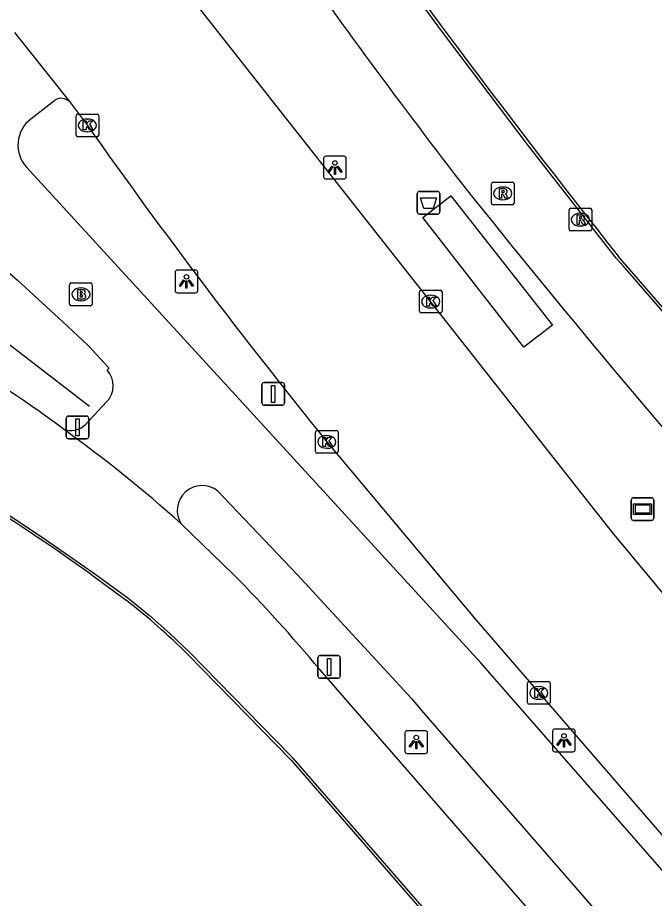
# Model space of a CAD drawing. Extents: x 155018 to 156648, y 383980 to 385733.
# Drawn here: x 156095 to 156123.03, y 384485.73 to 384524.52 of the extents above; entities that cross this region are included whole.
import ezdxf

# ---------------------------------------------------------------- set-up
doc = ezdxf.new("R2010")
doc.units = 0
for name, color, linetype in [('IMGEO_Afvalbak', 7, 'Continuous'), ('IMGEO_Brandkraan', 7, 'Continuous'), ('IMGEO_Fietspad_open', 7, 'Continuous'), ('IMGEO_Hek', 7, 'Continuous'), ('IMGEO_Kolk', 7, 'Continuous'), ('IMGEO_Lichtpunt', 7, 'Continuous'), ('IMGEO_Lijnafwatering', 7, 'Continuous'), ('IMGEO_OVBaan_gesloten', 7, 'Continuous'), ('IMGEO_Reclamebord', 7, 'Continuous'), ('IMGEO_Rijbaan_lokaal_gesloten', 7, 'Continuous'), ('IMGEO_Rijbaan_lokaal_open', 7, 'Continuous'), ('IMGEO_Rioolput', 7, 'Continuous'), ('IMGEO_Verkeersbordpaal', 7, 'Continuous')]:
    doc.layers.add(name, color=color, linetype=linetype)

msp = doc.modelspace()

# ---------------------------------------------------------------- linework, layer by layer
at = {"layer": 'IMGEO_Afvalbak'}
for p, q in [((156112.687, 384516.869), (156113.477, 384516.869)), ((156113.477, 384516.869), (156112.687, 384516.869)), ((156112.587, 384515.969), (156112.587, 384516.769)), ((156112.587, 384516.769), (156112.587, 384515.969)), ((156113.577, 384516.769), (156113.577, 384515.969)), ((156113.577, 384515.969), (156113.577, 384516.769)), ((156113.477, 384515.869), (156112.687, 384515.869)), ((156112.687, 384515.869), (156113.477, 384515.869))]:
    msp.add_line(p, q, dxfattribs=at)
msp.add_lwpolyline([(156112.73, 384516.583), (156113.434, 384516.583), (156113.285, 384516.113), (156112.879, 384516.113), (156112.73, 384516.583)], dxfattribs=at)
for centre, start, end in [((156112.687, 384516.769), 90, 180), ((156112.687, 384516.769), 90, 180), ((156113.477, 384516.769), 0, 90), ((156113.477, 384516.769), 360, 90), ((156112.687, 384515.969), 180, 270), ((156112.687, 384515.969), 180, 270), ((156113.477, 384515.969), 270, 0), ((156113.477, 384515.969), 270, 0)]:
    msp.add_arc(centre, 0.1, start, end, dxfattribs=at)
at = {"layer": 'IMGEO_Brandkraan'}
for p, q in [((156097.283, 384511.909), (156097.283, 384512.761)), ((156097.358, 384512.835), (156098.21, 384512.835)), ((156097.771, 384512.615), (156097.796, 384512.615)), ((156098.284, 384512.761), (156098.284, 384511.909)), ((156098.21, 384511.835), (156097.358, 384511.835)), ((156097.794, 384512.055), (156097.769, 384512.055))]:
    msp.add_line(p, q, dxfattribs=at)
for points in [[(156097.283, 384511.909), (156097.283, 384512.761)], [(156097.358, 384512.835), (156098.21, 384512.835)], [(156098.284, 384512.761), (156098.284, 384511.909)], [(156097.631, 384512.535), (156097.631, 384512.135), (156097.844, 384512.135)], [(156097.862, 384512.535), (156097.631, 384512.535)], [(156097.81, 384512.454), (156097.756, 384512.454), (156097.756, 384512.378)], [(156097.756, 384512.378), (156097.809, 384512.378)], [(156097.818, 384512.302), (156097.756, 384512.302), (156097.756, 384512.221)], [(156097.756, 384512.221), (156097.818, 384512.221)], [(156098.21, 384511.835), (156097.358, 384511.835)]]:
    msp.add_lwpolyline(points, dxfattribs=at)
for centre, radius, start, end in [((156097.36, 384512.759), 0.0765, 91.552, 178.448), ((156097.36, 384512.759), 0.0765, 91.552, 178.448), ((156098.208, 384512.759), 0.0765, 1.552, 88.448), ((156098.208, 384512.759), 0.0765, 1.552, 88.448), ((156097.811, 384512.416), 0.0379, 267.8285, 90.9355), ((156097.819, 384512.261), 0.0404, 269.8759, 90.5077), ((156097.866, 384512.39), 0.145, 59.4692, 91.5367), ((156097.891, 384512.437), 0.0922, 285.5137, 58.1501), ((156097.896, 384512.245), 0.105, 301.3115, 78.989), ((156097.36, 384511.911), 0.0765, 181.552, 268.448), ((156097.36, 384511.911), 0.0765, 181.552, 268.448), ((156097.85, 384512.386), 0.251, 268.6676, 293.5347), ((156098.208, 384511.911), 0.0765, 271.552, 358.448), ((156098.208, 384511.911), 0.0765, 271.552, 358.448)]:
    msp.add_arc(centre, radius, start, end, dxfattribs=at)
for centre, major_axis, ratio, start_param, end_param in [((156097.77, 384512.335), (-0.387, 0.002), 0.722429, 4.712389, 7.853982), ((156097.795, 384512.335), (-0.39, 0.002), 0.717154, 1.570796, 4.712389)]:
    msp.add_ellipse(centre, major_axis=major_axis, ratio=ratio, start_param=start_param, end_param=end_param, dxfattribs=at)
at = {"layer": 'IMGEO_Fietspad_open'}
for points in [[(156083.486, 384522.316), (156091.542, 384515.963), (156094.986, 384512.966), (156096.985, 384511.117), (156098.084, 384510.098), (156099.014, 384509.095), (156098.944, 384508.997)], [(156095.585, 384520.063), (156096.638, 384520.881)], [(156128.992, 384480.539), (156115.39, 384496.107), (156095.397, 384517.924)], [(156098.91, 384507.597), (156097.997, 384506.621)], [(156103.806, 384503.671), (156107.304, 384500), (156112.344, 384494.525), (156112.781, 384494.01), (156141.033, 384461.516)]]:
    msp.add_lwpolyline(points, dxfattribs=at)
for centre, radius, start, end in [((156096.925, 384520.456), 0.513, 45.4941, 124.0851), ((156096.452, 384518.909), 1.443, 126.9064, 223.0478), ((156098.185, 384508.315), 1.021, 315.2877, 41.93), ((156097.354, 384507.195), 0.861, 245.6364, 318.2393), ((156103.12, 384502.816), 1.097, 51.2441, 212.7264)]:
    msp.add_arc(centre, radius, start, end, dxfattribs=at)
at = {"layer": 'IMGEO_Hek'}
msp.add_lwpolyline([(156093.021, 384511.362), (156098.166, 384507.403)], dxfattribs=at)
at = {"layer": 'IMGEO_Kolk'}
for p, q in [((156097.566, 384519.348), (156097.566, 384520.2)), ((156097.641, 384520.274), (156098.493, 384520.274)), ((156098.054, 384520.054), (156098.079, 384520.054)), ((156098.567, 384520.2), (156098.567, 384519.348)), ((156098.493, 384519.274), (156097.641, 384519.274)), ((156098.077, 384519.494), (156098.052, 384519.494)), ((156112.683, 384511.59), (156112.683, 384512.442)), ((156112.758, 384512.516), (156113.61, 384512.516)), ((156113.171, 384512.296), (156113.196, 384512.296)), ((156113.684, 384512.442), (156113.684, 384511.59)), ((156113.61, 384511.516), (156112.758, 384511.516)), ((156113.194, 384511.736), (156113.169, 384511.736)), ((156108.106, 384505.412), (156108.106, 384506.264)), ((156108.181, 384506.338), (156109.033, 384506.338)), ((156108.594, 384506.118), (156108.619, 384506.118)), ((156109.107, 384506.264), (156109.107, 384505.412)), ((156109.033, 384505.338), (156108.181, 384505.338)), ((156108.617, 384505.558), (156108.592, 384505.558)), ((156117.438, 384494.355), (156117.438, 384495.207)), ((156117.513, 384495.281), (156118.365, 384495.281)), ((156118.439, 384495.207), (156118.439, 384494.355)), ((156117.926, 384495.061), (156117.951, 384495.061)), ((156117.949, 384494.501), (156117.924, 384494.501)), ((156118.365, 384494.281), (156117.513, 384494.281))]:
    msp.add_line(p, q, dxfattribs=at)
for points in [[(156097.566, 384519.348), (156097.566, 384520.2)], [(156097.641, 384520.274), (156098.493, 384520.274)], [(156097.887, 384519.974), (156098.01, 384519.974), (156098.01, 384519.823), (156098.14, 384519.974), (156098.304, 384519.974), (156098.158, 384519.823), (156098.311, 384519.574), (156098.159, 384519.574), (156098.074, 384519.738), (156098.01, 384519.671), (156098.01, 384519.574), (156097.887, 384519.574), (156097.887, 384519.974)], [(156098.567, 384520.2), (156098.567, 384519.348)], [(156098.493, 384519.274), (156097.641, 384519.274)], [(156112.683, 384511.59), (156112.683, 384512.442)], [(156112.758, 384512.516), (156113.61, 384512.516)], [(156113.004, 384512.216), (156113.127, 384512.216), (156113.127, 384512.065), (156113.257, 384512.216), (156113.421, 384512.216), (156113.275, 384512.065), (156113.428, 384511.816), (156113.276, 384511.816), (156113.191, 384511.98), (156113.127, 384511.913), (156113.127, 384511.816), (156113.004, 384511.816), (156113.004, 384512.216)], [(156113.684, 384512.442), (156113.684, 384511.59)], [(156113.61, 384511.516), (156112.758, 384511.516)], [(156108.106, 384505.412), (156108.106, 384506.264)], [(156108.181, 384506.338), (156109.033, 384506.338)], [(156108.427, 384506.038), (156108.55, 384506.038), (156108.55, 384505.887), (156108.68, 384506.038), (156108.844, 384506.038), (156108.698, 384505.887), (156108.851, 384505.638), (156108.699, 384505.638), (156108.614, 384505.802), (156108.55, 384505.735), (156108.55, 384505.638), (156108.427, 384505.638), (156108.427, 384506.038)], [(156109.107, 384506.264), (156109.107, 384505.412)], [(156109.033, 384505.338), (156108.181, 384505.338)], [(156117.438, 384494.355), (156117.438, 384495.207)], [(156117.513, 384495.281), (156118.365, 384495.281)], [(156118.439, 384495.207), (156118.439, 384494.355)], [(156117.759, 384494.981), (156117.882, 384494.981), (156117.882, 384494.83), (156118.012, 384494.981), (156118.176, 384494.981), (156118.03, 384494.83), (156118.183, 384494.581), (156118.031, 384494.581), (156117.946, 384494.745), (156117.882, 384494.678), (156117.882, 384494.581), (156117.759, 384494.581), (156117.759, 384494.981)], [(156118.365, 384494.281), (156117.513, 384494.281)]]:
    msp.add_lwpolyline(points, dxfattribs=at)
for centre, start, end in [((156097.643, 384520.198), 91.552, 178.448), ((156097.643, 384520.198), 91.552, 178.448), ((156098.491, 384520.198), 1.552, 88.448), ((156098.491, 384520.198), 1.552, 88.448), ((156097.643, 384519.35), 181.552, 268.448), ((156097.643, 384519.35), 181.552, 268.448), ((156098.491, 384519.35), 271.552, 358.448), ((156098.491, 384519.35), 271.552, 358.448), ((156112.76, 384512.44), 91.552, 178.448), ((156112.76, 384512.44), 91.552, 178.448), ((156113.608, 384512.44), 1.552, 88.448), ((156113.608, 384512.44), 1.552, 88.448), ((156112.76, 384511.592), 181.552, 268.448), ((156112.76, 384511.592), 181.552, 268.448), ((156113.608, 384511.592), 271.552, 358.448), ((156113.608, 384511.592), 271.552, 358.448), ((156108.183, 384506.262), 91.552, 178.448), ((156108.183, 384506.262), 91.552, 178.448), ((156109.031, 384506.262), 1.552, 88.448), ((156109.031, 384506.262), 1.552, 88.448), ((156108.183, 384505.414), 181.552, 268.448), ((156108.183, 384505.414), 181.552, 268.448), ((156109.031, 384505.414), 271.552, 358.448), ((156109.031, 384505.414), 271.552, 358.448), ((156117.515, 384495.205), 91.552, 178.448), ((156117.515, 384495.205), 91.552, 178.448), ((156118.363, 384495.205), 1.552, 88.448), ((156118.363, 384495.205), 1.552, 88.448), ((156117.515, 384494.357), 181.552, 268.448), ((156117.515, 384494.357), 181.552, 268.448), ((156118.363, 384494.357), 271.552, 358.448), ((156118.363, 384494.357), 271.552, 358.448)]:
    msp.add_arc(centre, 0.0765, start, end, dxfattribs=at)
for centre, major_axis, ratio, start_param, end_param in [((156098.053, 384519.774), (-0.387, 0.002), 0.722429, 4.712389, 7.853982), ((156098.078, 384519.774), (-0.39, 0.002), 0.717154, 1.570796, 4.712389), ((156113.17, 384512.016), (-0.387, 0.002), 0.722429, 4.712389, 7.853982), ((156113.195, 384512.016), (-0.39, 0.002), 0.717154, 1.570796, 4.712389), ((156108.593, 384505.838), (-0.387, 0.002), 0.722429, 4.712389, 7.853982), ((156108.618, 384505.838), (-0.39, 0.002), 0.717154, 1.570796, 4.712389), ((156117.925, 384494.781), (-0.387, 0.002), 0.722429, 4.712389, 7.853982), ((156117.95, 384494.781), (-0.39, 0.002), 0.717154, 1.570796, 4.712389)]:
    msp.add_ellipse(centre, major_axis=major_axis, ratio=ratio, start_param=start_param, end_param=end_param, dxfattribs=at)
at = {"layer": 'IMGEO_Lichtpunt'}
for p, q in [((156109.366, 384518.418), (156108.558, 384518.418)), ((156109.366, 384518.418), (156108.558, 384518.418)), ((156108.464, 384518.323), (156108.464, 384517.516)), ((156108.464, 384518.323), (156108.464, 384517.516)), ((156109.46, 384517.516), (156109.46, 384518.323)), ((156109.46, 384517.516), (156109.46, 384518.323)), ((156108.558, 384517.422), (156109.366, 384517.422)), ((156108.558, 384517.422), (156109.366, 384517.422)), ((156102.83, 384513.403), (156102.022, 384513.403)), ((156102.83, 384513.403), (156102.022, 384513.403)), ((156101.928, 384513.308), (156101.928, 384512.501)), ((156101.928, 384513.308), (156101.928, 384512.501)), ((156102.924, 384512.501), (156102.924, 384513.308)), ((156102.924, 384512.501), (156102.924, 384513.308)), ((156102.022, 384512.407), (156102.83, 384512.407)), ((156102.022, 384512.407), (156102.83, 384512.407)), ((156112.046, 384493.021), (156112.046, 384492.214)), ((156112.046, 384493.021), (156112.046, 384492.214)), ((156112.948, 384493.116), (156112.14, 384493.116)), ((156112.948, 384493.116), (156112.14, 384493.116)), ((156113.042, 384492.214), (156113.042, 384493.021)), ((156113.042, 384492.214), (156113.042, 384493.021)), ((156118.547, 384493.093), (156118.547, 384492.286)), ((156118.547, 384493.093), (156118.547, 384492.286)), ((156119.449, 384493.188), (156118.641, 384493.188)), ((156119.449, 384493.188), (156118.641, 384493.188)), ((156119.543, 384492.286), (156119.543, 384493.093)), ((156119.543, 384492.286), (156119.543, 384493.093)), ((156112.14, 384492.12), (156112.948, 384492.12)), ((156112.14, 384492.12), (156112.948, 384492.12)), ((156118.641, 384492.192), (156119.449, 384492.192)), ((156118.641, 384492.192), (156119.449, 384492.192))]:
    msp.add_line(p, q, dxfattribs=at)
for points in [[(156108.838, 384517.987), (156108.877, 384517.959), (156108.689, 384517.697), (156108.651, 384517.724), (156108.838, 384517.987)], [(156108.94, 384517.939), (156108.987, 384517.939), (156108.987, 384517.617), (156108.94, 384517.617), (156108.94, 384517.939)], [(156109.05, 384517.959), (156109.088, 384517.986), (156109.275, 384517.724), (156109.236, 384517.696), (156109.05, 384517.959)], [(156102.302, 384512.972), (156102.341, 384512.944), (156102.153, 384512.682), (156102.115, 384512.709), (156102.302, 384512.972)], [(156102.404, 384512.924), (156102.451, 384512.924), (156102.451, 384512.602), (156102.404, 384512.602), (156102.404, 384512.924)], [(156102.514, 384512.944), (156102.552, 384512.971), (156102.739, 384512.709), (156102.7, 384512.681), (156102.514, 384512.944)], [(156112.42, 384492.685), (156112.459, 384492.657), (156112.271, 384492.395), (156112.233, 384492.422), (156112.42, 384492.685)], [(156112.522, 384492.637), (156112.569, 384492.637), (156112.569, 384492.315), (156112.522, 384492.315), (156112.522, 384492.637)], [(156112.632, 384492.657), (156112.67, 384492.684), (156112.857, 384492.422), (156112.818, 384492.394), (156112.632, 384492.657)], [(156118.921, 384492.757), (156118.96, 384492.729), (156118.772, 384492.467), (156118.734, 384492.494), (156118.921, 384492.757)], [(156119.023, 384492.709), (156119.07, 384492.709), (156119.07, 384492.387), (156119.023, 384492.387), (156119.023, 384492.709)], [(156119.133, 384492.729), (156119.171, 384492.756), (156119.358, 384492.494), (156119.319, 384492.466), (156119.133, 384492.729)]]:
    msp.add_lwpolyline(points, dxfattribs=at)
for centre in [(156108.963, 384518.121), (156102.427, 384513.106), (156112.545, 384492.819), (156119.046, 384492.891)]:
    msp.add_circle(centre, 0.0994, dxfattribs=at)
for centre, start, end in [((156108.558, 384518.323), 90, 180), ((156108.558, 384518.323), 90, 180), ((156109.366, 384518.323), 0, 90), ((156109.366, 384518.323), 0, 90), ((156108.558, 384517.516), 180, 270), ((156108.558, 384517.516), 180, 270), ((156109.366, 384517.516), 270, 0), ((156109.366, 384517.516), 270, 360), ((156102.022, 384513.308), 90, 180), ((156102.022, 384513.308), 90, 180), ((156102.83, 384513.308), 0, 90), ((156102.83, 384513.308), 0, 90), ((156102.022, 384512.501), 180, 270), ((156102.022, 384512.501), 180, 270), ((156102.83, 384512.501), 270, 0), ((156102.83, 384512.501), 270, 360), ((156112.14, 384493.021), 90, 180), ((156112.14, 384493.021), 90, 180), ((156112.948, 384493.021), 0, 90), ((156112.948, 384493.021), 0, 90), ((156118.641, 384493.093), 90, 180), ((156118.641, 384493.093), 90, 180), ((156119.449, 384493.093), 0, 90), ((156119.449, 384493.093), 0, 90), ((156112.14, 384492.214), 180, 270), ((156112.14, 384492.214), 180, 270), ((156112.948, 384492.214), 270, 0), ((156112.948, 384492.214), 270, 360), ((156118.641, 384492.286), 180, 270), ((156118.641, 384492.286), 180, 270), ((156119.449, 384492.286), 270, 0), ((156119.449, 384492.286), 270, 360)]:
    msp.add_arc(centre, 0.0946, start, end, dxfattribs=at)
at = {"layer": 'IMGEO_Lijnafwatering'}
for points in [[(156121.646, 384513.59), (156121.348, 384513.933), (156117.484, 384518.878), (156113.697, 384523.883), (156109.988, 384528.945)], [(156134.285, 384499.027), (156121.646, 384513.59)], [(156091.984, 384504.261), (156094.121, 384502.93), (156096.223, 384501.543), (156098.287, 384500.102), (156099.841, 384498.963), (156100.785, 384498.2), (156101.696, 384497.397), (156102.573, 384496.557), (156106.986, 384492.038)], [(156106.986, 384492.038), (156107.117, 384491.904), (156119.742, 384477.371)]]:
    msp.add_lwpolyline(points, dxfattribs=at)
at = {"layer": 'IMGEO_OVBaan_gesloten'}
for points in [[(156131.708, 384489.55), (156125.015, 384497.231), (156121.184, 384501.846), (156102.61, 384525.457)], [(156094.866, 384523.866), (156097.285, 384520.822)], [(156097.285, 384520.822), (156098.067, 384519.774)], [(156108.607, 384505.838), (156115.176, 384497.989), (156148.3, 384459.668), (156155.897, 384450.049), (156162.984, 384441.307), (156173.602, 384428.736), (156177.731, 384423.954)]]:
    msp.add_lwpolyline(points, dxfattribs=at)
msp.add_arc((156314.359, 384672.405), 264.723, 215.20951, 218.99199, dxfattribs=at)
at = {"layer": 'IMGEO_Reclamebord'}
for p, q in [((156122.111, 384503.377), (156122.901, 384503.377)), ((156122.901, 384503.377), (156122.111, 384503.377)), ((156122.011, 384502.477), (156122.011, 384503.277)), ((156122.011, 384503.277), (156122.011, 384502.477)), ((156123.001, 384503.277), (156123.001, 384502.477)), ((156123.001, 384502.477), (156123.001, 384503.277)), ((156122.901, 384502.377), (156122.111, 384502.377)), ((156122.111, 384502.377), (156122.901, 384502.377))]:
    msp.add_line(p, q, dxfattribs=at)
for points in [[(156122.112, 384503.109), (156122.9, 384503.109), (156122.9, 384502.645), (156122.112, 384502.645), (156122.112, 384503.109)], [(156122.177, 384503.044), (156122.177, 384502.71), (156122.835, 384502.71), (156122.835, 384503.044), (156122.177, 384503.044)]]:
    msp.add_lwpolyline(points, dxfattribs=at)
for centre, start, end in [((156122.111, 384503.277), 90, 180), ((156122.111, 384503.277), 90, 180), ((156122.901, 384503.277), 0, 90), ((156122.901, 384503.277), 360, 90), ((156122.111, 384502.477), 180, 270), ((156122.111, 384502.477), 180, 270), ((156122.901, 384502.477), 270, 0), ((156122.901, 384502.477), 270, 0)]:
    msp.add_arc(centre, 0.1, start, end, dxfattribs=at)
at = {"layer": 'IMGEO_Rijbaan_lokaal_gesloten'}
for points in [[(156182.48, 384458.856), (156182.449, 384458.923), (156179.774, 384458.427), (156173.436, 384456.485), (156173.267, 384455.967), (156172.915, 384455.68), (156172.771, 384455.862), (156172.857, 384455.946), (156163.051, 384466.066), (156121.442, 384514.007)], [(156104.501, 384500), (156102.197, 384502.223)], [(156098.217, 384500.005), (156099.77, 384498.866)], [(156102.487, 384496.473), (156107.032, 384491.82), (156179.08, 384408.886)], [(156156.212, 384440.594), (156142.109, 384456.944), (156108.294, 384495.812)]]:
    msp.add_lwpolyline(points, dxfattribs=at)
for centre, radius, start, end in [((156440.732, 384767.383), 407.61, 214.97411, 218.43418), ((156344.309, 384694.823), 290.402, 215.02383, 217.7686), ((156448.046, 384782.734), 426.29, 218.5693, 221.25957), ((156070.13, 384470.796), 44.613, 52.9675, 61.851), ((156042.328, 384422.15), 95.839, 54.3268, 62.17194), ((156062.002, 384457.642), 60.026, 47.96133, 54.33564), ((156057.533, 384453.65), 65.987, 39.71278, 44.62041), ((156082.04, 384475.996), 28.938, 45.0414, 52.2146)]:
    msp.add_arc(centre, radius, start, end, dxfattribs=at)
at = {"layer": 'IMGEO_Rijbaan_lokaal_open'}
msp.add_lwpolyline([(156117.284, 384510.003), (156112.833, 384515.712), (156114.073, 384516.67), (156118.534, 384510.976), (156117.284, 384510.003)], dxfattribs=at)
at = {"layer": 'IMGEO_Rioolput'}
for p, q in [((156115.926, 384517.279), (156116.778, 384517.279)), ((156115.851, 384516.353), (156115.851, 384517.205)), ((156116.339, 384517.059), (156116.364, 384517.059)), ((156116.852, 384517.205), (156116.852, 384516.353)), ((156116.362, 384516.499), (156116.337, 384516.499)), ((156116.778, 384516.279), (156115.926, 384516.279)), ((156119.343, 384516.128), (156120.195, 384516.128)), ((156119.268, 384515.202), (156119.268, 384516.054)), ((156119.756, 384515.908), (156119.781, 384515.908)), ((156120.269, 384516.054), (156120.269, 384515.202)), ((156119.779, 384515.348), (156119.754, 384515.348)), ((156120.195, 384515.128), (156119.343, 384515.128))]:
    msp.add_line(p, q, dxfattribs=at)
for points in [[(156115.926, 384517.279), (156116.778, 384517.279)], [(156115.851, 384516.353), (156115.851, 384517.205)], [(156116.44, 384516.977), (156116.188, 384516.979), (156116.188, 384516.579)], [(156116.366, 384516.898), (156116.312, 384516.898), (156116.312, 384516.817)], [(156116.852, 384517.205), (156116.852, 384516.353)], [(156116.188, 384516.579), (156116.312, 384516.579), (156116.312, 384516.741), (156116.323, 384516.741)], [(156116.312, 384516.817), (156116.364, 384516.817)], [(156116.37, 384516.712), (156116.441, 384516.579), (156116.581, 384516.579), (156116.516, 384516.705)], [(156116.778, 384516.279), (156115.926, 384516.279)], [(156119.343, 384516.128), (156120.195, 384516.128)], [(156119.268, 384515.202), (156119.268, 384516.054)], [(156119.857, 384515.826), (156119.605, 384515.828), (156119.605, 384515.428)], [(156119.783, 384515.747), (156119.729, 384515.747), (156119.729, 384515.666)], [(156120.269, 384516.054), (156120.269, 384515.202)], [(156119.605, 384515.428), (156119.729, 384515.428), (156119.729, 384515.59), (156119.74, 384515.59)], [(156119.729, 384515.666), (156119.781, 384515.666)], [(156119.787, 384515.561), (156119.858, 384515.428), (156119.998, 384515.428), (156119.933, 384515.554)], [(156120.195, 384515.128), (156119.343, 384515.128)]]:
    msp.add_lwpolyline(points, dxfattribs=at)
for centre, radius, start, end in [((156115.928, 384517.203), 0.0765, 91.552, 178.448), ((156115.928, 384517.203), 0.0765, 91.552, 178.448), ((156116.776, 384517.203), 0.0765, 1.552, 88.448), ((156116.776, 384517.203), 0.0765, 1.552, 88.448), ((156116.372, 384516.802), 0.0964, 77.0061, 93.1865), ((156116.386, 384516.859), 0.0378, 276.6634, 79.6772), ((156116.439, 384516.867), 0.109, 350.3612, 89.416), ((156116.322, 384516.688), 0.0533, 26.0293, 88.6989), ((156116.348, 384517.006), 0.19, 274.7715, 282.9687), ((156116.437, 384516.867), 0.112, 277.5842, 350.9817), ((156116.421, 384516.652), 0.108, 29.5134, 73.7905), ((156115.928, 384516.355), 0.0765, 181.552, 268.448), ((156115.928, 384516.355), 0.0765, 181.552, 268.448), ((156116.776, 384516.355), 0.0765, 271.552, 358.448), ((156116.776, 384516.355), 0.0765, 271.552, 358.448), ((156119.345, 384516.052), 0.0765, 91.552, 178.448), ((156119.345, 384516.052), 0.0765, 91.552, 178.448), ((156120.193, 384516.052), 0.0765, 1.552, 88.448), ((156120.193, 384516.052), 0.0765, 1.552, 88.448), ((156119.789, 384515.651), 0.0964, 77.0061, 93.1865), ((156119.803, 384515.708), 0.0378, 276.6634, 79.6772), ((156119.856, 384515.716), 0.109, 350.3612, 89.416), ((156119.854, 384515.716), 0.112, 277.5842, 350.9817), ((156119.739, 384515.537), 0.0533, 26.0293, 88.6989), ((156119.765, 384515.855), 0.19, 274.7715, 282.9687), ((156119.838, 384515.501), 0.108, 29.5134, 73.7905), ((156119.345, 384515.204), 0.0765, 181.552, 268.448), ((156119.345, 384515.204), 0.0765, 181.552, 268.448), ((156120.193, 384515.204), 0.0765, 271.552, 358.448), ((156120.193, 384515.204), 0.0765, 271.552, 358.448)]:
    msp.add_arc(centre, radius, start, end, dxfattribs=at)
for centre, major_axis, ratio, start_param, end_param in [((156116.338, 384516.779), (-0.387, 0.002), 0.722429, 4.712389, 7.853982), ((156116.363, 384516.779), (-0.39, 0.002), 0.717154, 1.570796, 4.712389), ((156119.755, 384515.628), (-0.387, 0.002), 0.722429, 4.712389, 7.853982), ((156119.78, 384515.628), (-0.39, 0.002), 0.717154, 1.570796, 4.712389)]:
    msp.add_ellipse(centre, major_axis=major_axis, ratio=ratio, start_param=start_param, end_param=end_param, dxfattribs=at)
at = {"layer": 'IMGEO_Verkeersbordpaal'}
for p, q in [((156105.75, 384507.55), (156105.75, 384508.35)), ((156105.75, 384508.35), (156105.75, 384507.55)), ((156105.85, 384508.45), (156106.64, 384508.45)), ((156106.64, 384508.45), (156105.85, 384508.45)), ((156106.74, 384508.35), (156106.74, 384507.55)), ((156106.74, 384507.55), (156106.74, 384508.35)), ((156106.64, 384507.45), (156105.85, 384507.45)), ((156105.85, 384507.45), (156106.64, 384507.45)), ((156097.139, 384506.072), (156097.139, 384506.872)), ((156097.139, 384506.872), (156097.139, 384506.072)), ((156097.239, 384506.972), (156098.029, 384506.972)), ((156098.029, 384506.972), (156097.239, 384506.972)), ((156098.129, 384506.872), (156098.129, 384506.072)), ((156098.129, 384506.072), (156098.129, 384506.872)), ((156098.029, 384505.972), (156097.239, 384505.972)), ((156097.239, 384505.972), (156098.029, 384505.972)), ((156108.211, 384495.528), (156108.211, 384496.328)), ((156108.211, 384496.328), (156108.211, 384495.528)), ((156108.311, 384496.428), (156109.101, 384496.428)), ((156109.101, 384496.428), (156108.311, 384496.428)), ((156109.201, 384496.328), (156109.201, 384495.528)), ((156109.201, 384495.528), (156109.201, 384496.328)), ((156109.101, 384495.428), (156108.311, 384495.428)), ((156108.311, 384495.428), (156109.101, 384495.428))]:
    msp.add_line(p, q, dxfattribs=at)
for points in [[(156106.17, 384508.325), (156106.32, 384508.325), (156106.32, 384507.575), (156106.17, 384507.575), (156106.17, 384508.325)], [(156097.559, 384506.847), (156097.709, 384506.847), (156097.709, 384506.097), (156097.559, 384506.097), (156097.559, 384506.847)], [(156108.631, 384496.303), (156108.781, 384496.303), (156108.781, 384495.553), (156108.631, 384495.553), (156108.631, 384496.303)]]:
    msp.add_lwpolyline(points, dxfattribs=at)
for centre, start, end in [((156105.85, 384508.35), 90, 180), ((156105.85, 384508.35), 90, 180), ((156106.64, 384508.35), 0, 90), ((156106.64, 384508.35), 360, 90), ((156105.85, 384507.55), 180, 270), ((156105.85, 384507.55), 180, 270), ((156106.64, 384507.55), 270, 0), ((156106.64, 384507.55), 270, 0), ((156097.239, 384506.872), 90, 180), ((156097.239, 384506.872), 90, 180), ((156098.029, 384506.872), 0, 90), ((156098.029, 384506.872), 360, 90), ((156097.239, 384506.072), 180, 270), ((156097.239, 384506.072), 180, 270), ((156098.029, 384506.072), 270, 0), ((156098.029, 384506.072), 270, 0), ((156108.311, 384496.328), 90, 180), ((156108.311, 384496.328), 90, 180), ((156109.101, 384496.328), 0, 90), ((156109.101, 384496.328), 360, 90), ((156108.311, 384495.528), 180, 270), ((156108.311, 384495.528), 180, 270), ((156109.101, 384495.528), 270, 0), ((156109.101, 384495.528), 270, 0)]:
    msp.add_arc(centre, 0.1, start, end, dxfattribs=at)

doc.saveas('drawing.dxf')
